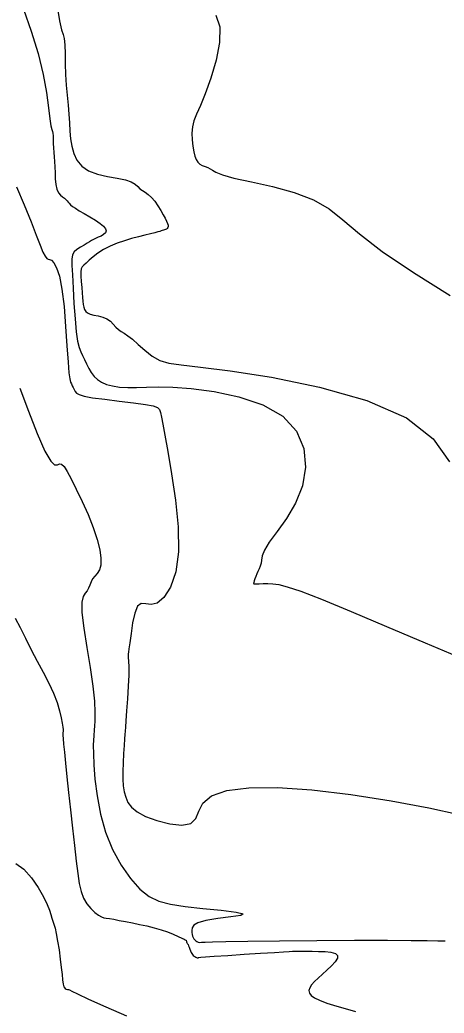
# Model space of a CAD drawing. Extents: x 2566142 to 2571431, y 418755 to 421584.
# Drawn here: x 2569853.6 to 2569953.6, y 418872.3 to 419106 of the extents above; entities that cross this region are included whole.
import ezdxf

# ---------------------------------------------------------------- set-up
doc = ezdxf.new("R2010")
doc.units = 0
doc.layers.add('Contour_ADS_Major', color=7, linetype='Continuous')
doc.layers.add('Contour_ADS_Minor', color=7, linetype='Continuous')

msp = doc.modelspace()

# ---------------------------------------------------------------- linework, layer by layer
at = {"layer": 'Contour_ADS_Major'}
for points in [[(2569853.57, 419019.29), (2569855.6, 419013.89), (2569857.68, 419008.62), (2569859.51, 419004.48), (2569860.86, 419002.16), (2569861.79, 419001.3), (2569862.44, 419001.3), (2569862.94, 419001.52), (2569863.43, 419001.44), (2569864, 419000.87), (2569864.71, 418999.75), (2569865.67, 418997.99), (2569866.89, 418995.56), (2569868.28, 418992.67), (2569869.66, 418989.57), (2569870.87, 418986.52), (2569871.8, 418983.74), (2569872.41, 418981.32), (2569872.7, 418979.29), (2569872.67, 418977.69), (2569872.35, 418976.54), (2569871.84, 418975.71), (2569871.27, 418975.06), (2569870.74, 418974.44), (2569870.36, 418973.73), (2569870.08, 418972.98), (2569869.8, 418972.25), (2569869.45, 418971.62), (2569868.97, 418971.09), (2569868.5, 418970.34), (2569868.19, 418968.95), (2569868.2, 418966.54), (2569868.64, 418962.86), (2569869.35, 418958.34), (2569870.14, 418953.6), (2569870.8, 418949.21), (2569871.16, 418945.68), (2569871.28, 418943), (2569871.26, 418941.07), (2569871.17, 418939.76), (2569871.11, 418938.95), (2569871.07, 418938.44), (2569871.04, 418938.02), (2569871, 418937.47), (2569870.94, 418936.59), (2569870.9, 418935.26), (2569870.92, 418933.33), (2569871.03, 418930.71), (2569871.29, 418927.32), (2569871.78, 418923.37), (2569872.58, 418919.12), (2569873.79, 418914.84), (2569875.46, 418910.78), (2569877.47, 418907.1), (2569879.66, 418903.94), (2569881.88, 418901.45), (2569884.03, 418899.72), (2569886.34, 418898.6), (2569889.07, 418897.89), (2569892.51, 418897.38), (2569896.74, 418896.91), (2569901.04, 418896.46), (2569904.52, 418896.02)], [(2569904.52, 418896.02), (2569906.24, 418895.63), (2569905.62, 418895.27), (2569903.31, 418894.92), (2569900.25, 418894.54), (2569897.41, 418894.09), (2569895.54, 418893.54), (2569894.56, 418892.93), (2569894.17, 418892.3), (2569894.11, 418891.72), (2569894.12, 418891.21), (2569894.16, 418890.78), (2569894.25, 418890.4), (2569894.4, 418890.07), (2569894.6, 418889.77), (2569894.84, 418889.51), (2569895.08, 418889.29), (2569895.29, 418889.12), (2569895.46, 418889.01), (2569895.64, 418888.94), (2569895.94, 418888.92), (2569896.42, 418888.93), (2569897.27, 418888.97), (2569898.97, 418889.03), (2569902.12, 418889.1), (2569907.29, 418889.18), (2569914.75, 418889.27), (2569923.56, 418889.34), (2569932.46, 418889.4), (2569940.2, 418889.41), (2569945.82, 418889.38), (2569949.58, 418889.33), (2569952.05, 418889.29), (2569953.8, 418889.29)]]:
    msp.add_lwpolyline(points, dxfattribs=at)
at = {"layer": 'Contour_ADS_Minor'}
for points in [[(2569854.42, 419108.5), (2569856.29, 419103.3), (2569857.9, 419098.06), (2569859.07, 419093.17), (2569859.84, 419088.87), (2569860.33, 419085.31), (2569860.66, 419082.69), (2569860.92, 419081.07), (2569861.13, 419080.21), (2569861.28, 419079.76), (2569861.38, 419079.35), (2569861.44, 419078.72), (2569861.46, 419077.88), (2569861.47, 419076.89), (2569861.51, 419075.85), (2569861.57, 419074.82), (2569861.66, 419073.76), (2569861.75, 419072.63), (2569861.83, 419071.39), (2569861.88, 419070.02), (2569861.94, 419068.6), (2569862.07, 419067.27), (2569862.31, 419066.15), (2569862.69, 419065.32), (2569863.17, 419064.74), (2569863.67, 419064.34), (2569864.11, 419064.02), (2569864.46, 419063.72), (2569864.73, 419063.42), (2569864.97, 419063.13), (2569865.23, 419062.82), (2569865.56, 419062.48), (2569866.02, 419062.11), (2569866.67, 419061.65), (2569867.57, 419061.09), (2569868.76, 419060.41), (2569870.09, 419059.65), (2569871.41, 419058.87), (2569872.54, 419058.11), (2569873.34, 419057.44), (2569873.81, 419056.84), (2569873.95, 419056.32), (2569873.78, 419055.86), (2569873.34, 419055.46), (2569872.72, 419055.12), (2569872.03, 419054.82), (2569871.4, 419054.55), (2569870.91, 419054.3), (2569870.49, 419054.04), (2569870.04, 419053.76), (2569869.47, 419053.42), (2569868.71, 419053)], [(2569862.31, 419109.66), (2569862.94, 419105.76), (2569863.44, 419103.68), (2569863.81, 419102.58), (2569864.06, 419101.6), (2569864.18, 419100.08), (2569864.24, 419098.03), (2569864.27, 419095.65), (2569864.35, 419093.14), (2569864.52, 419090.65), (2569864.73, 419088.25), (2569864.95, 419085.95), (2569865.14, 419083.78), (2569865.26, 419081.74), (2569865.37, 419079.82), (2569865.53, 419077.99), (2569865.81, 419076.24), (2569866.29, 419074.54), (2569867.05, 419072.96), (2569868.19, 419071.58), (2569869.79, 419070.47), (2569871.88, 419069.69), (2569874.23, 419069.15), (2569876.53, 419068.74), (2569878.48, 419068.33), (2569879.84, 419067.85), (2569880.74, 419067.31), (2569881.36, 419066.76), (2569881.88, 419066.26), (2569882.47, 419065.84), (2569883.14, 419065.42), (2569883.86, 419064.91), (2569884.61, 419064.23), (2569885.37, 419063.31)], [(2569899.78, 419107.06), (2569900.71, 419104.33), (2569900.65, 419100.67), (2569899.83, 419096.48), (2569898.58, 419092.29), (2569897.25, 419088.62), (2569896.12, 419085.86), (2569895.24, 419083.84)], [(2569895.24, 419083.84), (2569894.62, 419082.26), (2569894.25, 419080.83), (2569894.11, 419079.32), (2569894.16, 419077.76), (2569894.34, 419076.27), (2569894.59, 419074.96), (2569894.85, 419073.91), (2569895.15, 419073.11), (2569895.52, 419072.51), (2569895.99, 419072.07), (2569896.57, 419071.75), (2569897.22, 419071.49), (2569897.86, 419071.25), (2569898.44, 419070.96), (2569898.97, 419070.6), (2569899.8, 419070.12), (2569901.34, 419069.52), (2569904.04, 419068.78), (2569908.13, 419067.87), (2569913.08, 419066.75), (2569918.21, 419065.36), (2569922.8, 419063.64), (2569926.43, 419061.54), (2569929.72, 419058.91), (2569933.59, 419055.62), (2569938.95, 419051.51), (2569946.35, 419046.55), (2569954.97, 419041.14)], [(2569852.77, 419066.71), (2569854.65, 419062.44), (2569856.23, 419058.47), (2569857.47, 419055.29), (2569858.38, 419052.95), (2569859.05, 419051.33), (2569859.54, 419050.35), (2569859.92, 419049.87), (2569860.25, 419049.71), (2569860.6, 419049.64), (2569861.04, 419049.42), (2569861.61, 419048.83), (2569862.25, 419047.66), (2569862.91, 419045.67), (2569863.51, 419042.66), (2569864, 419038.55), (2569864.39, 419033.86), (2569864.69, 419029.28), (2569864.94, 419025.47), (2569865.16, 419022.95), (2569865.36, 419021.5), (2569865.54, 419020.76), (2569865.73, 419020.33), (2569865.93, 419019.9), (2569866.14, 419019.45), (2569866.38, 419018.99), (2569866.64, 419018.56), (2569866.97, 419018.17), (2569867.59, 419017.81), (2569868.76, 419017.46), (2569870.72, 419017.09), (2569873.6, 419016.7), (2569877, 419016.29), (2569880.37, 419015.89), (2569883.17, 419015.51), (2569885, 419015.17), (2569886.01, 419014.8), (2569886.49, 419014.3), (2569886.71, 419013.59), (2569886.94, 419012.54), (2569887.27, 419010.87), (2569887.75, 419008.27), (2569888.45, 419004.41), (2569889.36, 418999.15), (2569890.28, 418993), (2569890.91, 418986.67), (2569890.99, 418980.85), (2569890.33, 418976.11), (2569889.1, 418972.53), (2569887.55, 418970.1), (2569885.95, 418968.76), (2569884.51, 418968.41), (2569883.26, 418968.56), (2569882.21, 418968.63), (2569881.35, 418968.04), (2569880.68, 418966.41), (2569880.17, 418964.07), (2569879.79, 418961.57), (2569879.51, 418959.41), (2569879.3, 418958.02), (2569879.17, 418957.24), (2569879.1, 418956.8), (2569879.1, 418956.45), (2569879.15, 418955.94), (2569879.22, 418955.09), (2569879.27, 418953.76), (2569879.25, 418951.82), (2569879.14, 418949.2), (2569878.95, 418946.26), (2569878.75, 418943.4), (2569878.58, 418941.08), (2569878.46, 418939.58), (2569878.39, 418938.63), (2569878.33, 418937.85), (2569878.25, 418936.83), (2569878.14, 418935.27), (2569878.02, 418933.32), (2569877.91, 418931.2), (2569877.84, 418929.13), (2569877.86, 418927.31), (2569877.97, 418925.73), (2569878.19, 418924.33), (2569878.55, 418923.05), (2569879.07, 418921.85), (2569879.91, 418920.71), (2569881.24, 418919.61), (2569883.21, 418918.55), (2569885.9, 418917.56), (2569888.9, 418916.8), (2569891.73, 418916.51), (2569893.87, 418916.9), (2569895.04, 418918.09), (2569895.75, 418919.82), (2569896.74, 418921.71), (2569898.74, 418923.41), (2569902.33, 418924.62), (2569907.54, 418925.26), (2569914.26, 418925.32), (2569922.36, 418924.79), (2569931.58, 418923.7), (2569941.09, 418922.23)], [(2569885.37, 419063.31), (2569886.1, 419062.25), (2569886.78, 419061.15), (2569887.37, 419060.13), (2569887.84, 419059.3), (2569888.18, 419058.63), (2569888.41, 419058.11), (2569888.53, 419057.69), (2569888.54, 419057.37), (2569888.47, 419057.11), (2569888.32, 419056.91), (2569888.12, 419056.76), (2569887.9, 419056.64), (2569887.65, 419056.55), (2569887.4, 419056.47), (2569887.15, 419056.4), (2569886.9, 419056.32), (2569886.59, 419056.22), (2569886.12, 419056.08), (2569885.4, 419055.9), (2569884.37, 419055.65), (2569883.07, 419055.34), (2569881.57, 419054.96), (2569879.93, 419054.51), (2569878.22, 419054), (2569876.5, 419053.41), (2569874.85, 419052.74), (2569873.32, 419051.97), (2569871.99, 419051.12), (2569870.85, 419050.25), (2569869.92, 419049.44), (2569869.19, 419048.77), (2569868.65, 419048.29), (2569868.28, 419047.89), (2569868.07, 419047.41), (2569867.98, 419046.7), (2569867.99, 419045.66), (2569868.06, 419044.39), (2569868.17, 419043.04), (2569868.28, 419041.77), (2569868.37, 419040.68), (2569868.45, 419039.78), (2569868.53, 419039.03), (2569868.65, 419038.4), (2569868.84, 419037.86), (2569869.12, 419037.4), (2569869.56, 419037.03), (2569870.2, 419036.74), (2569871.06, 419036.53), (2569872.07, 419036.33), (2569873.12, 419036.06), (2569874.09, 419035.67), (2569874.92, 419035.09), (2569875.61, 419034.41), (2569876.23, 419033.71), (2569876.83, 419033.11), (2569877.47, 419032.65), (2569878.19, 419032.23), (2569879.06, 419031.68), (2569880.14, 419030.85), (2569881.47, 419029.64), (2569883.02, 419028.24), (2569884.75, 419026.88), (2569886.6, 419025.82), (2569888.67, 419025.19), (2569891.61, 419024.79), (2569896.17, 419024.3), (2569903.15, 419023.43), (2569912.91, 419021.89), (2569924.19, 419019.58), (2569935.33, 419016.43), (2569944.66, 419012.37), (2569950.96, 419007.41), (2569954.82, 419001.99)], [(2569868.71, 419053), (2569867.85, 419052.52), (2569867.03, 419051.97), (2569866.38, 419051.37), (2569865.99, 419050.68), (2569865.84, 419049.71), (2569865.85, 419048.22), (2569865.97, 419045.98), (2569866.14, 419042.86), (2569866.34, 419039.26), (2569866.59, 419035.67), (2569866.87, 419032.59), (2569867.19, 419030.39), (2569867.55, 419028.92), (2569867.94, 419027.89), (2569868.37, 419027.01), (2569868.82, 419026.05), (2569869.3, 419025.02), (2569869.84, 419023.98), (2569870.43, 419022.99), (2569871.1, 419022.11), (2569871.89, 419021.36), (2569872.85, 419020.72), (2569874.02, 419020.22), (2569875.44, 419019.84), (2569877.11, 419019.59), (2569879, 419019.46), (2569881.1, 419019.45), (2569883.42, 419019.54), (2569886.17, 419019.61), (2569889.61, 419019.55), (2569893.97, 419019.23), (2569899.36, 419018.52), (2569905.22, 419017.29), (2569910.85, 419015.41), (2569915.55, 419012.74), (2569918.74, 419009.22), (2569920.46, 419005.1), (2569920.88, 419000.7), (2569920.17, 418996.34), (2569918.54, 418992.3), (2569916.4, 418988.69), (2569914.19, 418985.6), (2569912.36, 418983.1), (2569911.23, 418981.22), (2569910.69, 418979.87), (2569910.5, 418978.88), (2569910.41, 418978.12), (2569910.24, 418977.44), (2569909.98, 418976.81), (2569909.68, 418976.21), (2569909.39, 418975.62), (2569909.15, 418975.04), (2569908.96, 418974.48), (2569908.81, 418974), (2569908.71, 418973.63), (2569908.66, 418973.39), (2569908.71, 418973.28), (2569908.91, 418973.25), (2569909.34, 418973.27), (2569910.01, 418973.3), (2569910.92, 418973.33), (2569912, 418973.33), (2569913.21, 418973.27), (2569914.59, 418973.1), (2569916.6, 418972.6), (2569919.78, 418971.53), (2569924.68, 418969.64), (2569931.61, 418966.8), (2569940.01, 418963.27), (2569949.09, 418959.43), (2569958.03, 418955.65)], [(2569852.47, 418965.19), (2569853.7, 418963), (2569854.96, 418960.48), (2569856.28, 418957.79), (2569857.69, 418955.1), (2569859.09, 418952.47), (2569860.4, 418949.93), (2569861.51, 418947.55), (2569862.35, 418945.36), (2569862.94, 418943.42), (2569863.33, 418941.78)], [(2569863.33, 418941.78), (2569863.57, 418940.49), (2569863.71, 418939.58), (2569863.77, 418938.99), (2569863.78, 418938.63), (2569863.77, 418938.44), (2569863.76, 418938.32), (2569863.76, 418938.25), (2569863.75, 418938.19), (2569863.75, 418938.11), (2569863.74, 418937.97), (2569863.75, 418937.6), (2569863.8, 418936.87), (2569863.9, 418935.59), (2569864.08, 418933.64), (2569864.33, 418931.05), (2569864.65, 418927.88), (2569865.05, 418924.19), (2569865.51, 418920.08), (2569865.99, 418915.82), (2569866.47, 418911.71), (2569866.89, 418908.06), (2569867.24, 418905.1), (2569867.59, 418902.76), (2569868.01, 418900.89), (2569868.6, 418899.34), (2569869.41, 418897.99), (2569870.35, 418896.85), (2569871.3, 418895.94), (2569872.14, 418895.28), (2569872.8, 418894.89), (2569873.36, 418894.7), (2569873.95, 418894.6), (2569874.71, 418894.5), (2569875.74, 418894.34), (2569877.02, 418894.1), (2569878.49, 418893.81), (2569880.1, 418893.49), (2569881.8, 418893.15), (2569883.53, 418892.78), (2569885.24, 418892.37), (2569886.88, 418891.9), (2569888.4, 418891.37), (2569889.75, 418890.82), (2569890.87, 418890.31), (2569891.72, 418889.91), (2569892.27, 418889.66), (2569892.58, 418889.53), (2569892.71, 418889.46), (2569892.76, 418889.4), (2569892.79, 418889.32), (2569892.82, 418889.22), (2569892.83, 418889.12), (2569892.85, 418889.03), (2569892.86, 418888.97), (2569892.88, 418888.93), (2569892.91, 418888.88), (2569892.96, 418888.82), (2569893.03, 418888.73), (2569893.12, 418888.59), (2569893.22, 418888.39), (2569893.34, 418888.11), (2569893.47, 418887.75), (2569893.62, 418887.34), (2569893.76, 418886.93), (2569893.92, 418886.56), (2569894.09, 418886.27), (2569894.26, 418886.04), (2569894.44, 418885.86), (2569894.63, 418885.7), (2569894.84, 418885.56), (2569895.04, 418885.43), (2569895.22, 418885.33), (2569895.38, 418885.27), (2569895.49, 418885.26), (2569895.57, 418885.28), (2569895.63, 418885.31), (2569895.69, 418885.35), (2569895.8, 418885.39), (2569896.24, 418885.44), (2569897.32, 418885.52), (2569899.38, 418885.65), (2569902.58, 418885.86), (2569906.43, 418886.11), (2569910.3, 418886.35), (2569913.55, 418886.56), (2569915.71, 418886.69), (2569917.02, 418886.77), (2569917.86, 418886.81), (2569918.65, 418886.82), (2569919.68, 418886.84), (2569920.97, 418886.84), (2569922.43, 418886.83), (2569923.97, 418886.8), (2569925.5, 418886.74), (2569926.87, 418886.6), (2569927.92, 418886.32), (2569928.46, 418885.86), (2569928.41, 418885.18), (2569927.87, 418884.32), (2569926.99, 418883.37)], [(2569941.09, 418922.23), (2569949.92, 418920.59), (2569957.08, 418919.01)], [(2569852.67, 418907.51), (2569854.53, 418906.12), (2569856.31, 418904.09), (2569857.89, 418901.79), (2569859.16, 418899.61), (2569860.03, 418897.85), (2569860.58, 418896.49), (2569860.91, 418895.45), (2569861.15, 418894.63), (2569861.38, 418893.94), (2569861.62, 418893.21), (2569861.89, 418892.28), (2569862.18, 418890.98), (2569862.5, 418889.2), (2569862.82, 418887.12), (2569863.12, 418884.96), (2569863.36, 418882.97), (2569863.54, 418881.33), (2569863.67, 418880.06), (2569863.81, 418879.11), (2569863.99, 418878.47), (2569864.24, 418878.08), (2569864.53, 418877.89), (2569864.82, 418877.82), (2569865.05, 418877.79), (2569865.26, 418877.71), (2569865.82, 418877.43), (2569867.17, 418876.78), (2569869.77, 418875.57), (2569873.86, 418873.72), (2569878.69, 418871.59)], [(2569926.99, 418883.37), (2569925.95, 418882.38), (2569924.9, 418881.42), (2569923.9, 418880.52), (2569923.03, 418879.67), (2569922.34, 418878.9), (2569921.88, 418878.21), (2569921.7, 418877.59), (2569921.8, 418877), (2569922.22, 418876.45), (2569922.98, 418875.89), (2569924.17, 418875.3), (2569925.9, 418874.64), (2569928.28, 418873.89), (2569931.35, 418873.02), (2569932.66, 418872.67)]]:
    msp.add_lwpolyline(points, dxfattribs=at)

doc.saveas('drawing.dxf')
